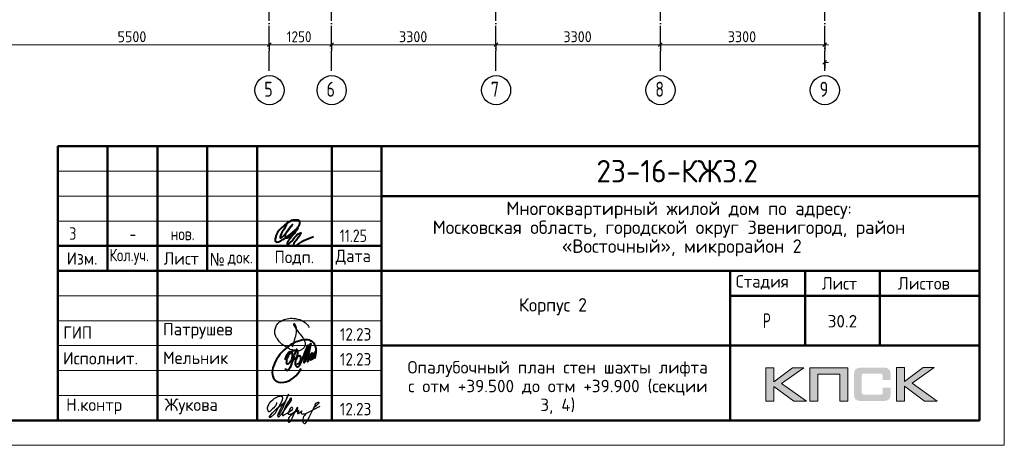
# Model space of a CAD drawing. Header units: millimetres. Extents: x -49773 to 2322955, y -3321 to 58485.
# Tile 425 of 580: x 1671375 to 1691140, y -2721 to 5821. Entities that reach past the tile are written whole.
import ezdxf

# ---------------------------------------------------------------- set-up
doc = ezdxf.new("R2010")
doc.units = ezdxf.units.MM
doc.linetypes.add('______11', pattern=[500, 400, -50, 0, -50])
doc.linetypes.add('______5', pattern=[1100, 800, -100, 100, -100])
for name, color, linetype, lineweight in [('Standard', 7, 'Continuous', 25), ('Основная', 7, 'Continuous', 40), ('Размерная линия_ общее', 7, 'Continuous', 13), ('Стена наружная_ Сайдинг', 7, 'Continuous', 35)]:
    doc.layers.add(name, color=color, linetype=linetype, lineweight=lineweight)
doc.layers.add('Осевая линия_ общее', color=7, linetype='______5', lineweight=13, true_color=0xa0a0a0)
doc.styles.add('GOST 2.304-81', font='txt')
doc.styles.add('ISOCPEUR', font='txt')
doc.styles.add('Segoe UI Symbol', font='txt')

# ---------------------------------------------------------------- blocks, each defined once
blk = doc.blocks.new('яяя')
at = {"lineweight": 30}
for points in [[(345424, 110432), (345425, 110410), (345424, 110397), (345417, 110379), (345406, 110350), (345390, 110319), (345357, 110275), (345310, 110221), (345265, 110176), (345198, 110110), (345161, 110077), (345133, 110066), (345116, 110066), (345102, 110075), (345090, 110091), (345082, 110115), (345074, 110146), (345066, 110182), (345064, 110206), (345067, 110234), (345077, 110278), (345095, 110320), (345114, 110361), (345134, 110395), (345159, 110428), (345195, 110469), (345228, 110506), (345284, 110560), (345331, 110595), (345379, 110625), (345435, 110648), (345486, 110670), (345532, 110686), (345573, 110696), (345605, 110698), (345621, 110695), (345635, 110687), (345648, 110671), (345656, 110649), (345659, 110625), (345659, 110583), (345656, 110553), (345647, 110523), (345635, 110489), (345387, 110033), (345349, 109985), (345311, 109948), (345247, 109889), (345209, 109858), (345192, 109844), (345180, 109837), (345157, 109833), (345150, 109835), (345140, 109842), (345135, 109856), (345138, 109881), (345148, 109892), (345183, 109930), (345267, 110024), (345343, 110105), (345455, 110213), (345617, 110343), (345775, 110456), (345811, 110526), (345838, 110607), (345890, 110740), (345902, 110771), (345698, 110295), (345672, 110226), (345626, 110132), (345572, 110032), (345518, 109953), (345481, 109918), (345497, 110001), (345567, 110147), (345655, 110301), (345760, 110442)], [(345481, 109918), (345476, 109896), (345475, 109874), (345485, 109861), (345506, 109866), (345539, 109891), (345632, 109983), (345968, 110450), (346022, 110527), (346029, 110560), (346027, 110579), (346026, 110590), (346010, 110605), (345993, 110609), (345975, 110601), (345962, 110584), (345954, 110562), (345857, 110421), (345783, 110292), (345741, 110183), (345701, 110079), (345665, 109985), (345660, 109952), (345666, 109929), (345669, 109915), (345682, 109910), (345702, 109914), (345735, 109941), (345846, 110007), (346065, 110160), (346075, 110193), (346070, 110217), (346066, 110236), (346052, 110241), (346030, 110241), (346007, 110228), (345978, 110203), (345960, 110164), (345892, 110010), (345895, 109986), (345904, 109966), (345925, 109964), (345969, 109968), (346045, 110000), (346218, 110114), (346261, 110154), (346280, 110184), (346282, 110210), (346278, 110225), (346263, 110229), (346241, 110222), (346220, 110198), (346162, 110049), (345989, 109904), (345932, 109849), (345906, 109805), (345891, 109739), (345890, 109690), (345899, 109652), (345924, 109647), (345956, 109655), (345980, 109674), (346058, 109838), (346158, 110046), (346261, 110098), (346314, 110120), (346292, 110079), (346269, 110036), (346261, 110008), (346267, 109998), (346293, 109998), (346363, 110039), (346445, 110095), (346421, 110068), (346414, 110040), (346407, 110011), (346416, 109990), (346466, 109972), (346509, 109977), (346574, 109984), (347172, 110293)], [(346586, 109971), (346543, 109917), (346509, 109873), (346489, 109825), (346475, 109767), (346472, 109710), (346478, 109675), (346485, 109641), (346501, 109621), (346517, 109602), (346542, 109589), (346568, 109592), (346605, 109620), (346680, 109731), (346736, 109842), (346865, 110115), (346962, 110290), (346969, 110318), (346979, 110360), (347013, 110403), (347056, 110434), (347091, 110450), (347109, 110450), (347121, 110434), (347115, 110405), (347072, 110355), (347012, 110307), (346924, 110222)]]:
    blk.add_lwpolyline(points, dxfattribs=at)
blk = doc.blocks.new('Из_буфера32210')
at = {"color": 7, "lineweight": 25}
blk.add_lwpolyline([(357, 84), (386, 160), (399, 213), (405, 239), (412, 268), (420, 299), (427, 339), (434, 380), (437, 414), (438, 442), (436, 466), (430, 489), (425, 504), (417, 519), (409, 531), (405, 535), (403, 536), (400, 539), (394, 541), (387, 543), (383, 542), (379, 539), (377, 534), (377, 528), (379, 523), (438, 428), (470, 382), (484, 365), (504, 341), (528, 310), (551, 280), (562, 264), (575, 247), (582, 235), (589, 220), (599, 198), (606, 184), (610, 167), (611, 155), (612, 143), (611, 127), (609, 116), (603, 96), (596, 82), (588, 69), (579, 56), (563, 43), (551, 34), (539, 25), (524, 16), (511, 10), (494, 5), (481, 3), (456, 0), (432, 1), (415, 3), (396, 6), (375, 11), (355, 19), (336, 24), (310, 31), (293, 39), (269, 53), (243, 69), (223, 80), (202, 93), (180, 109), (152, 128), (126, 152), (98, 182), (77, 211), (52, 241), (32, 266), (20, 293), (8, 329), (3, 348), (1, 373), (0, 393), (1, 417), (6, 440), (13, 454), (20, 476), (26, 497), (38, 517), (47, 529), (60, 548), (75, 563), (95, 581), (115, 593), (135, 606), (161, 618), (187, 628), (213, 638), (251, 647), (282, 653), (319, 655), (353, 655), (384, 652), (418, 648), (460, 641), (503, 628), (544, 611), (579, 594), (611, 573), (639, 545), (666, 515), (679, 496), (694, 471)], dxfattribs=at)
blk = doc.blocks.new('Из_буфера5543')
at = {"layer": 'Основная'}
for points in [[(762, 497), (761, 475), (762, 458), (767, 452), (778, 451), (786, 456), (792, 470), (796, 479), (799, 485), (802, 495), (805, 507), (808, 516), (812, 533), (814, 535), (801, 505), (800, 490), (800, 477), (805, 470), (820, 476), (824, 483), (826, 494), (829, 504), (833, 526), (835, 530), (842, 548), (846, 564), (852, 580), (855, 593), (859, 605), (862, 610), (866, 617), (856, 574), (856, 555), (851, 540), (848, 519), (849, 504), (848, 495), (853, 493), (861, 496), (863, 501), (868, 518), (873, 541), (876, 550), (880, 574), (883, 591), (886, 612), (881, 686), (874, 707), (870, 726), (859, 756), (851, 767), (838, 790), (819, 809), (794, 828), (785, 830), (763, 839), (748, 848), (721, 853), (704, 855), (666, 856), (639, 856), (599, 849), (579, 842), (535, 829), (485, 816), (420, 783), (378, 759), (341, 732), (282, 688), (227, 640), (195, 610), (157, 566), (127, 518), (88, 464), (57, 403), (39, 361), (27, 325), (16, 296), (6, 253), (0, 203), (7, 156), (13, 124), (29, 84), (60, 48), (75, 35), (98, 20), (138, 4), (165, 0), (237, 4), (277, 13), (317, 25), (365, 46), (428, 93), (474, 130), (516, 180), (554, 236), (582, 281)], [(265, 457), (281, 514), (299, 558), (312, 579), (332, 604), (345, 612), (360, 622), (376, 623), (382, 623), (387, 620), (391, 616), (396, 603), (399, 595), (402, 580), (403, 561), (401, 532), (394, 489), (386, 464), (379, 450), (372, 431), (365, 419), (358, 406), (348, 395), (338, 381), (328, 373), (313, 368), (304, 368), (296, 375), (294, 382), (290, 395), (293, 410), (293, 423), (297, 453), (305, 480), (308, 489), (320, 515), (328, 532), (344, 563), (361, 581), (377, 600), (395, 620), (414, 636), (448, 646), (472, 651), (482, 649), (493, 639), (502, 619), (507, 608), (508, 574), (505, 541), (499, 519), (483, 494), (469, 476), (459, 470), (443, 469), (439, 469)], [(503, 678), (478, 638), (464, 604), (452, 565), (440, 538), (428, 496), (422, 475), (417, 459), (413, 438), (402, 411), (395, 387), (383, 357), (378, 335), (370, 322), (367, 317), (359, 302), (348, 280), (336, 260), (324, 251), (310, 240), (299, 237), (292, 237), (288, 239), (281, 248), (278, 254), (278, 272), (276, 276), (276, 280)], [(496, 377), (509, 373), (536, 381), (548, 392), (559, 405), (565, 424), (573, 446), (576, 461), (579, 481), (579, 496), (575, 512), (567, 526), (551, 531), (538, 533), (529, 527), (518, 519), (505, 506), (501, 498), (495, 491), (490, 482), (482, 466), (479, 458), (472, 435), (468, 429), (464, 416), (460, 401), (461, 392), (462, 373), (465, 356), (469, 345), (477, 337), (483, 324), (496, 316), (511, 315), (524, 318), (535, 326), (547, 340), (554, 347), (566, 364), (572, 374), (579, 385), (593, 419), (599, 436), (606, 452), (616, 479), (623, 504), (629, 521), (635, 533), (637, 542), (643, 556), (644, 557), (652, 576), (658, 592), (688, 673), (724, 750), (651, 489), (636, 412), (636, 406), (639, 402), (645, 401), (649, 402), (651, 406), (655, 416), (660, 420), (661, 427), (665, 436), (668, 446), (753, 720), (780, 779), (715, 511), (710, 476), (706, 424), (712, 420), (718, 419), (725, 426), (729, 430), (733, 436), (737, 445), (741, 458), (745, 471), (747, 484), (749, 488), (761, 511), (768, 534), (772, 548), (776, 561), (781, 570), (788, 582), (792, 587), (802, 594), (804, 592), (807, 589), (807, 579), (807, 575), (804, 562), (805, 556), (800, 541), (793, 526), (784, 512), (774, 498), (767, 491), (762, 486), (760, 488), (763, 507), (764, 513), (767, 525), (769, 537), (771, 545)]]:
    blk.add_lwpolyline(points, dxfattribs=at)

msp = doc.modelspace()

# ---------------------------------------------------------------- hatches: boundary and pattern name
h = msp.add_hatch(color=256)
h.paths.add_polyline_path([(1687112.7, -1163.8), (1686885.2, -1163.8), (1686513.2, -1443.8), (1686513.2, -1163.8), (1686355.5, -1163.8), (1686355.5, -1835.9), (1686513.2, -1835.9), (1686513.2, -1540.6), (1686915.6, -1835.9), (1687167.3, -1835.9), (1686666.7, -1480.5)])
h.paths.add_polyline_path([(1687395.5, -1290.3), (1687840.8, -1290.3), (1687840.8, -1835.9), (1687997.1, -1835.9), (1687997.1, -1163.8), (1687830.4, -1163.8), (1687239.2, -1163.8), (1687239.2, -1322.8), (1687239.2, -1835.9), (1687395.5, -1835.9)])
h.paths.add_polyline_path([(1689135.3, -1160.3), (1688977.6, -1160.3), (1688977.6, -1833.1), (1689135.3, -1833.1), (1689135.3, -1537.2), (1689537.7, -1833.1), (1689789.4, -1833.1), (1689288.8, -1477), (1689734.8, -1160.3), (1689508, -1160.3), (1689135.3, -1440.4)])
msp.add_hatch(color=256).paths.add_polyline_path([(1688846.2, -1235), (1688844.1, -1227.4), (1688841.4, -1221.2), (1688837.9, -1214.9), (1688834.5, -1208.7), (1688831, -1203.9), (1688826.9, -1199), (1688822.7, -1194.2), (1688818.6, -1190), (1688813, -1186.6), (1688807.5, -1182.4), (1688801.3, -1179), (1688794.4, -1176.2), (1688787.4, -1173.4), (1688779.8, -1170.7), (1688772.2, -1168.6), (1688754.3, -1165.1), (1688734.9, -1162.4), (1688713.5, -1161), (1688690, -1160.3), (1688288.9, -1160.3), (1688265.4, -1161), (1688244.6, -1162.4), (1688224.6, -1165.1), (1688207.3, -1168.6), (1688199, -1171.4), (1688191.4, -1173.4), (1688184.5, -1176.2), (1688178.3, -1179.7), (1688172, -1182.4), (1688165.8, -1186.6), (1688161, -1190), (1688156.1, -1194.2), (1688152, -1199), (1688148.5, -1203.9), (1688144.4, -1208.7), (1688140.9, -1214.9), (1688138.2, -1221.2), (1688135.4, -1228.1), (1688132.6, -1235), (1688130.5, -1242.6), (1688127.1, -1259.2), (1688124.3, -1277.2), (1688122.3, -1297.2), (1688122.3, -1319.3), (1688122.3, -1673.4), (1688122.3, -1695.5), (1688124.3, -1715.6), (1688127.1, -1734.2), (1688130.5, -1750.8), (1688132.6, -1758.4), (1688135.4, -1765.3), (1688138.2, -1772.3), (1688140.9, -1778.5), (1688144.4, -1784), (1688148.5, -1789.5), (1688152, -1794.4), (1688156.1, -1799.2), (1688161, -1803.4), (1688166.5, -1806.8), (1688172, -1810.3), (1688178.3, -1813.7), (1688184.5, -1817.2), (1688192.1, -1819.3), (1688199, -1822), (1688207.3, -1824.1), (1688224.6, -1828.3), (1688244.6, -1830.3), (1688266.1, -1832.4), (1688288.9, -1833.1), (1688690, -1833.1), (1688713.5, -1832.4), (1688734.9, -1831), (1688754.3, -1828.3), (1688771.5, -1824.8), (1688779.8, -1822), (1688787.4, -1820), (1688794.4, -1817.2), (1688801.3, -1813.7), (1688807.5, -1811), (1688813, -1806.8), (1688818.6, -1803.4), (1688822.7, -1799.2), (1688826.9, -1795.1), (1688831, -1789.5), (1688834.5, -1784.7), (1688837.9, -1778.5), (1688841.4, -1772.3), (1688844.1, -1766), (1688846.2, -1758.4), (1688849, -1750.8), (1688852.4, -1734.2), (1688855.2, -1716.2), (1688856.6, -1695.5), (1688857.3, -1673.4), (1688857.3, -1562), (1688700.3, -1562), (1688700.3, -1652.6), (1688700.3, -1658.9), (1688699.6, -1665.1), (1688698.2, -1670.6), (1688696.9, -1676.1), (1688694.8, -1681), (1688692.7, -1685.1), (1688690, -1689.3), (1688686.5, -1692.7), (1688683, -1696.2), (1688678.9, -1699), (1688674, -1701), (1688669.2, -1703.1), (1688664.4, -1704.5), (1688658.1, -1705.2), (1688651.9, -1705.9), (1688645.7, -1706.6), (1688322.1, -1706.6), (1688316.6, -1705.9), (1688311.7, -1705.2), (1688307.6, -1703.1), (1688303.4, -1701), (1688299.3, -1698.3), (1688295.8, -1695.5), (1688292.4, -1692), (1688289.6, -1687.9), (1688286.8, -1683.7), (1688284.7, -1679.6), (1688282.7, -1674.8), (1688281.3, -1669.9), (1688279.2, -1660.2), (1688278.5, -1650.6), (1688278.5, -1327.6), (1688278.5, -1322.1), (1688279.2, -1316.6), (1688280.6, -1311.7), (1688282, -1306.9), (1688283.4, -1302.7), (1688285.4, -1299.3), (1688288.2, -1295.8), (1688291, -1292.4), (1688294.4, -1289.6), (1688297.9, -1286.8), (1688302, -1284.8), (1688306.2, -1283.4), (1688311, -1282), (1688315.9, -1281.3), (1688321.4, -1280.6), (1688326.9, -1280.6), (1688645.7, -1280.6), (1688651.9, -1280.6), (1688658.1, -1281.3), (1688663.7, -1282.7), (1688668.5, -1284.1), (1688673.4, -1286.2), (1688678.2, -1288.2), (1688682.3, -1291.7), (1688685.8, -1294.4), (1688689.3, -1298.6), (1688692, -1302.7), (1688694.8, -1306.9), (1688696.9, -1311.7), (1688698.2, -1316.6), (1688699.6, -1322.1), (1688700.3, -1328.3), (1688700.3, -1334.6), (1688700.3, -1408.5), (1688857.3, -1408.5), (1688857.3, -1319.3), (1688856.6, -1297.2), (1688855.2, -1277.2), (1688852.4, -1259.2), (1688848.3, -1242.6)])

# ---------------------------------------------------------------- linework, layer by layer
at = {"lineweight": 0}
for points in [[(1686355.5, -1835.9), (1686355.5, -1163.8), (1686513.2, -1163.8), (1686513.2, -1443.8), (1686885.2, -1163.8), (1687112.7, -1163.8), (1686666.7, -1480.5), (1687167.3, -1835.9), (1686915.6, -1835.9), (1686513.2, -1540.6), (1686513.2, -1835.9), (1686355.5, -1835.9)], [(1687395.5, -1835.9), (1687395.5, -1290.3), (1687840.8, -1290.3), (1687840.8, -1835.9), (1687997.1, -1835.9), (1687997.1, -1163.8), (1687830.4, -1163.8), (1687239.2, -1163.8), (1687239.2, -1322.8), (1687239.2, -1835.9), (1687395.5, -1835.9)], [(1688977.6, -1833.1), (1688977.6, -1160.3), (1689135.3, -1160.3), (1689135.3, -1440.4), (1689508, -1160.3), (1689734.8, -1160.3), (1689288.8, -1477), (1689789.4, -1833.1), (1689537.7, -1833.1), (1689135.3, -1537.2), (1689135.3, -1833.1), (1688977.6, -1833.1)]]:
    msp.add_lwpolyline(points, close=True, dxfattribs=at)
at = {"layer": 'Standard', "color": 7, "linetype": 'Continuous', "lineweight": 13, "transparency": 33554687}
msp.add_lwpolyline([(1661439.8, 39279.3), (1661439.8, -2720.7), (1691139.8, -2720.7), (1691139.8, 39279.3), (1661439.8, 39279.3)], close=True, dxfattribs=at)
at = {"layer": 'Standard', "color": 7, "linetype": 'Continuous', "lineweight": 50, "transparency": 33554687}
msp.add_lwpolyline([(1690639.8, 37279.3), (1690639.8, -2220.7), (1663439.8, -2220.7), (1663439.8, 38779.3), (1690639.8, 38779.3)], close=True, dxfattribs=at)
at = {"layer": 'Осевая линия_ общее', "color": 253, "linetype": '______11', "lineweight": -3, "true_color": 0xa0a0a0, "transparency": 33554687}
for p, q in [((1676385.8, 4797.4), (1676385.8, 37371)), ((1677635.8, 4797.4), (1677635.8, 26231)), ((1680935.8, 4797.4), (1680935.8, 13031)), ((1684235.8, 4797.4), (1684235.8, 13031)), ((1687535.8, 4797.4), (1687535.8, 13031))]:
    msp.add_line(p, q, dxfattribs=at)
at = {"layer": 'Осевая линия_ общее', "color": 7, "linetype": 'Continuous', "lineweight": 25, "transparency": 33554687}
for centre in [(1676388.2, 4405.5), (1677638.2, 4405.5), (1680938.2, 4405.5), (1684238.2, 4405.5), (1687538.2, 4405.5)]:
    msp.add_circle(centre, 292.4, dxfattribs=at)
at = {"layer": 'Основная', "color": 7, "ltscale": 100}
msp.add_spline([(1676732.5, 1716.8), (1676663.2, 1590.4), (1676606.1, 1468.5), (1676606.1, 1440.6), (1676640.8, 1458.5), (1676738.1, 1563.6), (1676849.9, 1711.2), (1676769.4, 1607.2), (1676706.8, 1512.1), (1676714.6, 1450.6), (1676773.9, 1456.2), (1676852.2, 1522.2), (1676943.9, 1630.7), (1676995.3, 1734.7), (1676988.6, 1782.8), (1676904.3, 1799), (1676829.8, 1788.4), (1676700.1, 1703.4), (1676582.6, 1593.8), (1676525.6, 1496.5), (1676504.3, 1423.8), (1676505.5, 1376.8), (1676545.7, 1358.9), (1676613.9, 1382.4), (1676801.8, 1507.7), (1676956.2, 1635.2), (1676800.5, 1424.3), (1676744.9, 1327), (1676744.8, 1308.6), (1676778.4, 1325.4), (1676872.3, 1422.7), (1676997.6, 1537.9), (1677016.6, 1542.3), (1676998.7, 1499.8), (1676921.6, 1388), (1676874.5, 1300.8), (1676881.2, 1281.8), (1676917, 1290.7), (1677080.3, 1390.2), (1677274.9, 1468.5)], degree=3, dxfattribs=at)
at = {"layer": 'Размерная линия_ общее', "color": 7, "linetype": 'Continuous', "lineweight": 25, "transparency": 33554687}
for p, q in [((1676348.3, 5281.1), (1676423.3, 5356.1)), ((1677598.3, 5281.1), (1677673.3, 5356.1)), ((1680898.3, 5281.1), (1680973.3, 5356.1)), ((1684198.3, 5281.1), (1684273.3, 5356.1)), ((1687498.3, 5281.1), (1687573.3, 5356.1)), ((1687498.3, 4926.3), (1687573.3, 5001.3))]:
    msp.add_line(p, q, dxfattribs=at)
at = {"layer": 'Размерная линия_ общее', "color": 253, "linetype": 'Continuous', "lineweight": -3, "true_color": 0xa0a0a0, "transparency": 33554687}
for p, q in [((1676385.8, 5318.6), (1676385.8, 5443.6)), ((1677635.8, 5318.6), (1677635.8, 5443.6)), ((1680935.8, 5318.6), (1680935.8, 5443.6)), ((1684235.8, 5318.6), (1684235.8, 5443.6)), ((1687535.8, 5318.6), (1687535.8, 5443.6)), ((1676385.8, 5318.6), (1676385.8, 5193.6)), ((1676385.8, 5318.6), (1676385.8, 5297.5)), ((1677635.8, 5318.6), (1677635.8, 5193.6)), ((1677635.8, 5318.6), (1677635.8, 5297.5)), ((1680935.8, 5318.6), (1680935.8, 5193.6)), ((1680935.8, 5318.6), (1680935.8, 5318.6)), ((1684235.8, 5318.6), (1684235.8, 5193.6)), ((1684235.8, 5318.6), (1684235.8, 5311)), ((1687535.8, 5318.6), (1687535.8, 5193.6)), ((1687535.8, 5318.6), (1687535.8, 5311)), ((1687535.8, 4963.8), (1687535.8, 5088.8)), ((1687535.8, 4963.8), (1687535.8, 4838.8)), ((1687535.8, 4963.8), (1687535.8, 4949.7))]:
    msp.add_line(p, q, dxfattribs=at)
at = {"layer": 'Размерная линия_ общее', "color": 7, "linetype": 'Continuous', "lineweight": 13, "transparency": 33554687}
for p, q in [((1670885.8, 5318.6), (1676385.8, 5318.6)), ((1676385.8, 5318.6), (1677635.8, 5318.6)), ((1677635.8, 5318.6), (1680935.8, 5318.6)), ((1680935.8, 5318.6), (1684235.8, 5318.6)), ((1684235.8, 5318.6), (1687535.8, 5318.6)), ((1687535.8, 5318.6), (1687610.8, 5318.6)), ((1687535.8, 4963.8), (1687610.8, 4963.8))]:
    msp.add_line(p, q, dxfattribs=at)
at = {"layer": 'Стена наружная_ Сайдинг', "color": 7, "linetype": 'Continuous', "lineweight": 50, "transparency": 33554687}
for p, q in [((1672139.7, 3279.3), (1690639.8, 3279.3)), ((1672139.7, -2220.7), (1672139.7, 3279.3)), ((1676139.7, -2220.7), (1676139.7, 3279.3)), ((1690639.8, 3279.3), (1690639.8, -2220.7)), ((1678639.7, 2279.3), (1690639.8, 2279.3)), ((1678639.7, 1279.3), (1672139.7, 1279.3)), ((1672139.7, 779.3), (1678639.7, 779.3)), ((1678639.7, 779.3), (1690639.8, 779.3)), ((1685639.8, 279.3), (1690639.8, 279.3)), ((1678639.7, -720.7), (1690639.8, -720.7)), ((1672139.7, -2220.7), (1690639.8, -2220.7))]:
    msp.add_line(p, q, dxfattribs=at)
at = {"layer": 'Стена наружная_ Сайдинг', "color": 7, "linetype": 'Continuous', "lineweight": 13, "transparency": 33554687}
for p, q in [((1672139.7, 2779.3), (1678639.7, 2779.3)), ((1672139.7, 2279.3), (1678639.7, 2279.3)), ((1672139.7, 1779.3), (1678639.7, 1779.3)), ((1672139.7, 279.3), (1678639.7, 279.3)), ((1672139.7, -220.7), (1678639.7, -220.7)), ((1672139.7, -720.7), (1678639.7, -720.7)), ((1672139.7, -1220.7), (1678639.7, -1220.7)), ((1672139.7, -1720.7), (1678639.7, -1720.7))]:
    msp.add_line(p, q, dxfattribs=at)
at = {"layer": 'Стена наружная_ Сайдинг', "color": 7, "linetype": 'Continuous', "lineweight": 50, "transparency": 33554687}
for points in [[(1673139.7, 3279.3), (1673139.7, 2029.3), (1673139.7, 779.3)], [(1674139.7, 3279.3), (1674139.7, 529.3), (1674139.7, -2220.7)], [(1675139.7, 3279.3), (1675139.7, 2029.3), (1675139.7, 779.3)], [(1677639.7, 3279.3), (1677639.7, 529.3), (1677639.7, -2220.7)], [(1678639.7, 3279.3), (1678639.7, 529.3), (1678639.7, -2220.7)], [(1685639.8, -2220.7), (1685639.8, -720.7), (1685639.8, 779.3)], [(1687139.8, -720.7), (1687139.8, 29.3), (1687139.8, 779.3)], [(1688639.8, 779.3), (1688639.8, 29.3), (1688639.8, -720.7)]]:
    msp.add_lwpolyline(points, dxfattribs=at)

# ---------------------------------------------------------------- block references
at = {"color": 1, "ltscale": 100}
msp.add_blockref('Из_буфера32210', (1676494.8, -827), dxfattribs=at)
at = {"color": 2, "lineweight": 60, "xscale": 0.5, "yscale": 0.5, "zscale": 0.5}
msp.add_blockref('яяя', (1503819, -57079.3), dxfattribs=at)
at = {"layer": 'Основная'}
msp.add_blockref('Из_буфера5543', (1676442.2, -1459.6), dxfattribs=at)

# ---------------------------------------------------------------- texts
at = {"layer": 'Standard', "color": 7, "linetype": 'Continuous', "lineweight": 50, "transparency": 33554687, "insert": (1682952.3, 2554.3), "char_height": 450, "width": 3586.382, "attachment_point": 7, "style": 'ISOCPEUR'}
msp.add_mtext('\\W0.95;23-16-КЖ3.2', dxfattribs=at)
at = {"layer": 'Standard', "color": 7, "linetype": 'Continuous', "lineweight": 25, "transparency": 33554687}
for s, insert, char_height, width, attachment_point, style in [('\\W0.99;Многоквартирный жилой дом по адресу: ', (1681143.2, 1824.3), 270, 7123.096, 7, 'ISOCPEUR'), ('\\W0.99;Московская область, городской округ Звенигород, район ', (1679665, 1446.3), 270, 10078.117, 7, 'ISOCPEUR'), ('\\W0.99;«Восточный», микрорайон 2', (1682257, 1068.3), 270, 4896.223, 7, 'ISOCPEUR'), ('3', (1672441.8, 1654.1), 250, 283.333, 2, 'GOST 2.304-81'), ('нов.', (1674646.3, 1645.1), 250, 283.333, 2, 'GOST 2.304-81'), ('11.25', (1677800.2, 1359.3), 250, 693.365, 7, 'GOST 2.304-81'), ('-', (1673646.3, 1645.1), 250, 283.333, 2, 'GOST 2.304-81'), ('\\W0.93;Изм.', (1672321, 904.1), 250, 752.89, 7, 'ISOCPEUR'), ('\\W0.79;Кол.уч.', (1673176.4, 904.1), 250, 973.664, 7, 'ISOCPEUR'), ('\\W0.94;Лист', (1674264.7, 904.1), 250, 866.919, 7, 'ISOCPEUR'), ('\\W0.91;№', (1675185.2, 886.7), 250, 477.949, 7, 'Segoe UI Symbol'), ('\\W0.84;док.', (1675549.4, 886.7), 250, 649.802, 7, 'ISOCPEUR'), ('\\W0.94;Подп.', (1676489.7, 893.6), 250, 916.954, 7, 'ISOCPEUR'), ('\\W0.94;Дата', (1677716.9, 904.1), 250, 967.75, 7, 'ISOCPEUR'), ('\\W0.96;Стадия', (1685749.8, 404.1), 250, 1243.911, 7, 'ISOCPEUR'), ('\\W0.94;Лист', (1687477.5, 404.1), 250, 866.912, 7, 'ISOCPEUR'), ('\\W0.96;Листов', (1689003.4, 404.1), 250, 1218.997, 7, 'ISOCPEUR'), ('\\W0.96;Корпус 2', (1681397.2, -110.7), 270, 1614.451, 7, 'ISOCPEUR'), ('\\W0.62;Р', (1686297.4, -370.7), 300, 276.791, 7, 'ISOCPEUR'), ('\\W0.92;ГИП', (1672250.4, -583.2), 250, 689.612, 7, 'ISOCPEUR'), ('\\W0.97;Патрушев', (1674250.6, -583.2), 250, 1670.192, 7, 'ISOCPEUR'), ('\\W0.88;12.23', (1677802.8, -619.4), 250, 834.272, 7, 'ISOCPEUR'), ('\\W0.97;Исполнит.', (1672244.8, -1099), 250, 1645.076, 7, 'ISOCPEUR'), ('\\W0.96;Мельник', (1674250.6, -1089.3), 250, 1394.321, 7, 'ISOCPEUR'), ('\\W0.88;12.23', (1677802.8, -1119.4), 250, 834.272, 7, 'ISOCPEUR'), ('\\W0.96;Н.контр', (1672307.3, -2099), 250, 1319.141, 7, 'ISOCPEUR'), ('\\W0.96;Жукова', (1674282.2, -2099), 250, 1269.071, 7, 'ISOCPEUR'), ('\\W0.88;12.23', (1677802.8, -2119.4), 250, 834.272, 7, 'ISOCPEUR')]:
    msp.add_mtext(s, dxfattribs=dict(at, insert=insert, char_height=char_height, width=width, attachment_point=attachment_point, style=style))
at = {"layer": 'Standard', "color": 7, "linetype": 'Continuous', "lineweight": 13, "transparency": 33554687, "insert": (1687889.8, -230.7), "char_height": 250, "width": 655.769, "attachment_point": 5, "style": 'ISOCPEUR'}
msp.add_mtext('30.2', dxfattribs=at)
at = {"layer": 'Standard', "color": 7, "linetype": 'Continuous', "lineweight": 25, "transparency": 33554687, "insert": (1682176.4, -1030), "char_height": 250, "width": 6166.875, "attachment_point": 2, "line_spacing_factor": 0.903614}
msp.add_mtext('{\\fISOCPEUR|b0|i0|c0|p0;Опалубочный план стен шахты лифта}\\P{\\fISOCPEUR|b0|i0|c0|p0;с отм +39.500 до отм +39.900 (секции 3, 4)}', dxfattribs=at)
at = {"layer": 'Осевая линия_ общее', "color": 7, "linetype": 'Continuous', "lineweight": 25, "transparency": 33554687, "char_height": 300, "attachment_point": 7, "style": 'ISOCPEUR'}
for s, insert, width in [('\\W0.78;5', (1676283.2, 4275), 326.426), ('\\W0.78;6', (1677533.2, 4275), 326.407), ('\\W0.78;7', (1680833.2, 4275), 326.407), ('\\W0.78;8', (1684133.2, 4275), 326.407), ('\\W0.78;9', (1687433.2, 4275), 326.407)]:
    msp.add_mtext(s, dxfattribs=dict(at, insert=insert, width=width))
at = {"layer": 'Размерная линия_ общее', "color": 7, "linetype": 'Continuous', "lineweight": 25, "transparency": 33554687, "char_height": 220, "attachment_point": 7, "style": 'ISOCPEUR'}
for s, insert, width in [('\\W0.93;5500', (1673338.8, 5368.6), 718.094), ('\\W0.87;1250', (1676735.8, 5368.6), 666.903), ('\\W0.93;3300', (1678988.8, 5368.6), 718.108), ('\\W0.93;3300', (1682288.8, 5368.6), 718.108), ('\\W0.93;3300', (1685588.8, 5368.6), 718.108)]:
    msp.add_mtext(s, dxfattribs=dict(at, insert=insert, width=width))

doc.saveas('drawing.dxf')
